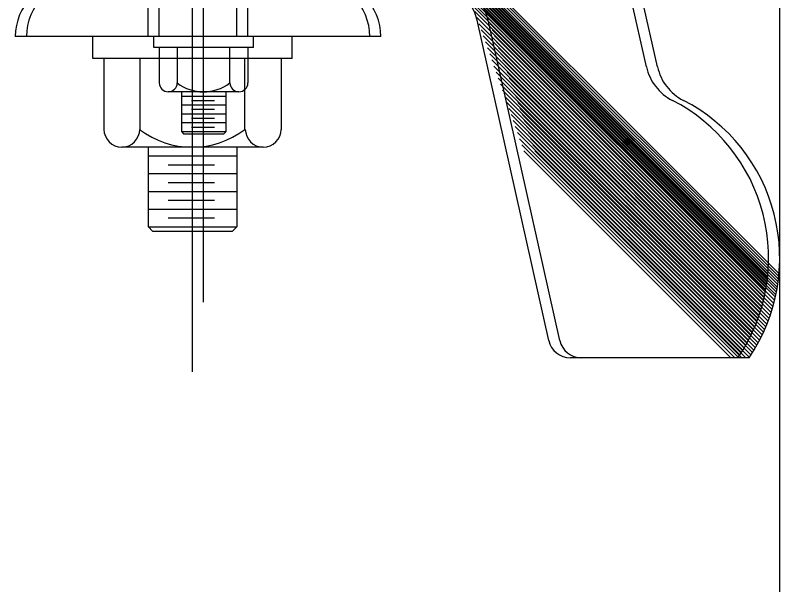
# Model space of a CAD drawing. Extents: x 22388.1 to 22405.7, y 22369.6 to 22390.4.
# Drawn here: x 22395.949 to 22396.1287, y 22375.7683 to 22375.9022 of the extents above; entities that cross this region are included whole.
import ezdxf

# ---------------------------------------------------------------- set-up
doc = ezdxf.new("R2010")
doc.units = 0
for name, color, linetype in [('Level 1', 7, 'Continuous'), ('Level 2', 7, 'Continuous'), ('Level 44', 7, 'Continuous'), ('Level 7', 7, 'Continuous')]:
    doc.layers.add(name, color=color, linetype=linetype)

msp = doc.modelspace()

# ---------------------------------------------------------------- linework, layer by layer
at = {"layer": 'Level 1'}
for p, q in [((22395.990640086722, 22375.81833019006), (22395.990640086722, 22376.024226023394)), ((22395.99324425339, 22375.834741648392), (22395.99324425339, 22376.024226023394)), ((22395.980223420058, 22375.897184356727), (22395.980223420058, 22375.967496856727)), ((22395.982827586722, 22375.897184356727), (22395.982827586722, 22375.967496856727)), ((22396.00105675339, 22375.897184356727), (22396.00105675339, 22375.967496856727)), ((22396.003660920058, 22375.897184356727), (22396.003660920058, 22375.967496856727)), ((22396.125160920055, 22375.836476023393), (22396.01498383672, 22375.946663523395)), ((22396.125285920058, 22375.837069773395), (22396.015692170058, 22375.946663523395)), ((22396.125390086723, 22375.837663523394), (22396.01640050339, 22375.946663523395)), ((22396.12549425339, 22375.838267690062), (22396.017108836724, 22375.946663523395)), ((22396.125598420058, 22375.838882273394), (22396.017817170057, 22375.946663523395)), ((22396.12568175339, 22375.839496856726), (22396.01852550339, 22375.946663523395)), ((22396.125765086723, 22375.840121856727), (22396.019223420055, 22375.946663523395)), ((22396.125827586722, 22375.840757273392), (22396.01993175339, 22375.946663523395)), ((22396.12589008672, 22375.841403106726), (22396.020640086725, 22375.946663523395)), ((22396.125035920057, 22375.835892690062), (22396.05580675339, 22375.905121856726)), ((22396.124858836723, 22375.835163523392), (22396.056973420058, 22375.903038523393)), ((22396.12467133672, 22375.834434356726), (22396.057473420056, 22375.901621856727)), ((22396.124473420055, 22375.83370519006), (22396.05797342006, 22375.900194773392)), ((22396.124265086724, 22375.832996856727), (22396.058473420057, 22375.898778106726)), ((22395.967202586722, 22375.891976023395), (22395.967202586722, 22375.897184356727)), ((22395.98152550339, 22375.89458019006), (22395.98152550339, 22375.897184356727)), ((22396.00496300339, 22375.89458019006), (22396.00496300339, 22375.897184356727)), ((22396.014077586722, 22375.891976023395), (22396.014077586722, 22375.897184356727)), ((22396.124046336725, 22375.832288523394), (22396.058983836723, 22375.897351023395)), ((22396.123817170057, 22375.831601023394), (22396.05948383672, 22375.895934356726)), ((22396.00496300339, 22375.89458019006), (22395.98152550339, 22375.89458019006)), ((22395.982827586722, 22375.89458019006), (22395.982827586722, 22375.886262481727)), ((22395.987035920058, 22375.89458019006), (22395.987035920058, 22375.886262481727)), ((22395.99935883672, 22375.89458019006), (22395.99935883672, 22375.886262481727)), ((22396.003660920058, 22375.89458019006), (22396.003660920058, 22375.886262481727)), ((22396.123577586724, 22375.830913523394), (22396.059983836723, 22375.89451769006)), ((22396.014077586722, 22375.891976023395), (22395.967202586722, 22375.891976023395)), ((22395.96980675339, 22375.891976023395), (22395.96980675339, 22375.875340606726)), ((22395.978223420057, 22375.891976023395), (22395.978223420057, 22375.875340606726)), ((22396.00286925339, 22375.891976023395), (22396.00286925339, 22375.875340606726)), ((22396.011473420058, 22375.891976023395), (22396.011473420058, 22375.875340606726)), ((22396.123327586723, 22375.830246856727), (22396.06049425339, 22375.89308019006)), ((22396.123067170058, 22375.82958019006), (22396.06099425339, 22375.891663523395)), ((22396.12280675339, 22375.828934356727), (22396.06149425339, 22375.89024685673)), ((22396.122515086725, 22375.828288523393), (22396.06199425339, 22375.888809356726)), ((22395.982827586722, 22375.886262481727), (22395.982827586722, 22375.886262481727)), ((22396.12224425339, 22375.827653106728), (22396.06249425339, 22375.88739269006)), ((22396.121942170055, 22375.82701769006), (22396.063004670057, 22375.88595519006)), ((22396.121640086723, 22375.826413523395), (22396.063504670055, 22375.884538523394)), ((22396.001535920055, 22375.884168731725), (22395.984926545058, 22375.884168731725)), ((22395.988035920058, 22375.884168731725), (22395.988035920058, 22375.874835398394)), ((22395.998452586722, 22375.883116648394), (22395.988035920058, 22375.883116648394)), ((22395.998452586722, 22375.884168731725), (22395.998452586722, 22375.874793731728)), ((22396.121327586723, 22375.82579894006), (22396.064015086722, 22375.88311144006)), ((22395.998452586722, 22375.881022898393), (22395.988035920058, 22375.881022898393)), ((22395.99583800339, 22375.88206456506), (22395.99038487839, 22375.88206456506)), ((22396.121004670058, 22375.82520519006), (22396.064515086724, 22375.881694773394)), ((22395.998452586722, 22375.87893956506), (22395.988035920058, 22375.87893956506)), ((22395.99583800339, 22375.879991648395), (22395.99038487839, 22375.879991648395)), ((22396.12068175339, 22375.82461144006), (22396.065015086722, 22375.880278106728)), ((22396.12033800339, 22375.82401769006), (22396.065515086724, 22375.878851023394)), ((22395.99583800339, 22375.877897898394), (22395.99038487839, 22375.877897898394)), ((22396.11999425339, 22375.82345519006), (22396.066015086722, 22375.877434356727)), ((22395.96980675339, 22375.875340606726), (22395.96980675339, 22375.875340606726)), ((22395.998452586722, 22375.876866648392), (22395.988035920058, 22375.876866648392)), ((22395.99583800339, 22375.87581456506), (22395.99038487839, 22375.87581456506)), ((22396.119640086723, 22375.822882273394), (22396.066515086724, 22375.87601769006)), ((22395.988035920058, 22375.874835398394), (22395.988561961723, 22375.874262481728)), ((22395.998452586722, 22375.874772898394), (22395.988035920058, 22375.874772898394)), ((22395.99790050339, 22375.874262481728), (22395.988561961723, 22375.874262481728)), ((22395.998452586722, 22375.874793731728), (22395.99790050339, 22375.874262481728)), ((22396.119285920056, 22375.82230935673), (22396.067015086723, 22375.874580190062)), ((22396.118910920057, 22375.82176769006), (22396.067515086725, 22375.873163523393)), ((22396.11809842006, 22375.821663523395), (22396.06802550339, 22375.871726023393)), ((22396.007223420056, 22375.871153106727), (22395.974004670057, 22375.871153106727)), ((22395.980223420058, 22375.871153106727), (22395.980223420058, 22375.85248644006)), ((22396.00105675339, 22375.871153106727), (22396.00105675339, 22375.852403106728)), ((22396.11718175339, 22375.821663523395), (22396.06852550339, 22375.870309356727)), ((22396.00105675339, 22375.86904894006), (22395.980223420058, 22375.86904894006)), ((22395.995827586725, 22375.866944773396), (22395.984921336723, 22375.866944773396)), ((22396.00105675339, 22375.86486144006), (22395.980223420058, 22375.86486144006)), ((22395.995827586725, 22375.86279894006), (22395.984921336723, 22375.86279894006)), ((22396.00105675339, 22375.860694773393), (22395.980223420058, 22375.860694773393)), ((22395.995827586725, 22375.85861144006), (22395.984921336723, 22375.85861144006)), ((22396.00105675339, 22375.85654894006), (22395.980223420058, 22375.85654894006)), ((22395.995827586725, 22375.854444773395), (22395.984921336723, 22375.854444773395)), ((22395.980223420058, 22375.85248644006), (22395.98127550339, 22375.85134060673)), ((22396.00105675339, 22375.852361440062), (22395.980223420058, 22375.852361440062)), ((22396.00105675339, 22375.852403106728), (22395.999952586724, 22375.85134060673)), ((22395.999952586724, 22375.85134060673), (22395.98127550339, 22375.85134060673))]:
    msp.add_line(p, q, dxfattribs=at)
for centre, radius, start, end in [((22395.984935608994, 22375.88628923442), 0.002106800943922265, 180.49749722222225, 359.5024666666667), ((22395.99319842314, 22375.894315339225), 0.010148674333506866, 232.43431666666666, 307.56565277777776), ((22396.001552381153, 22375.886291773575), 0.00210942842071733, 180.56585, 359.4341166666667), ((22395.974022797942, 22375.875394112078), 0.00421360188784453, 180.49749722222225, 359.5024666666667), ((22395.990548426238, 22375.891446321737), 0.020297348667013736, 232.43431666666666, 307.56565277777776), ((22396.00725634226, 22375.875399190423), 0.00421885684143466, 180.56585, 359.4341166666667)]:
    msp.add_arc(centre, radius, start, end, dxfattribs=at)
at = {"layer": 'Level 2'}
for p, q in [((22396.09733800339, 22375.890028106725), (22396.08830675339, 22375.930371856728)), ((22396.099936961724, 22375.89003331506), (22396.090905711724, 22375.930382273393)), ((22396.07436925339, 22375.825726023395), (22396.057515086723, 22375.901038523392)), ((22396.076968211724, 22375.82573644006), (22396.060108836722, 22375.90104894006)), ((22396.03230675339, 22375.897184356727), (22395.948973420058, 22375.897184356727)), ((22396.034910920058, 22375.897184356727), (22395.951577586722, 22375.897184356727)), ((22396.118848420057, 22375.821663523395), (22396.079452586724, 22375.821663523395)), ((22396.121442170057, 22375.821663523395), (22396.082051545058, 22375.821663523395))]:
    msp.add_line(p, q, dxfattribs=at)
for centre, radius, start, end in [((22395.96199815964, 22375.897175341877), 0.013020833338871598, 90.00000000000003, 179.99999722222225), ((22395.964602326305, 22375.89717534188), 0.013020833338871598, 90.00000000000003, 179.99999722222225), ((22396.019289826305, 22375.897175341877), 0.013020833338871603, 0, 89.99999722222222), ((22396.021893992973, 22375.89717534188), 0.013020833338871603, 0, 89.99999722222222), ((22396.046072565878, 22375.898484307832), 0.01171875, 12.619419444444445, 90.00000000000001), ((22396.0486715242, 22375.89848776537), 0.01171875, 12.619419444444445, 90.00000000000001), ((22396.108773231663, 22375.89259330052), 0.011718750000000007, 192.61647222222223, 242.8294722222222), ((22396.111372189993, 22375.892596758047), 0.011718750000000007, 192.61647222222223, 242.8294722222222), ((22396.084395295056, 22375.845098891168), 0.04166666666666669, 325.77113333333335, 62.82947222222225), ((22396.08699425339, 22375.845102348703), 0.041666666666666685, 325.77113333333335, 62.82947222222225), ((22396.079452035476, 22375.8268697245), 0.005208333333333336, 192.61793333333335, 270), ((22396.082050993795, 22375.826873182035), 0.005208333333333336, 192.61793333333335, 270)]:
    msp.add_arc(centre, radius, start, end, dxfattribs=at)
at = {"layer": 'Level 44'}
for p, q in [((22396.12775987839, 22375.83648644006), (22396.017582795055, 22375.946663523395)), ((22396.127879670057, 22375.837074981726), (22396.01829112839, 22375.946663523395)), ((22396.12799425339, 22375.83766873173), (22396.018999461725, 22375.946663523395)), ((22396.128098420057, 22375.838272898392), (22396.019707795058, 22375.946663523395)), ((22396.128192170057, 22375.83888748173), (22396.02041612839, 22375.946663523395)), ((22396.12828592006, 22375.83950206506), (22396.021124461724, 22375.946663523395)), ((22396.128364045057, 22375.840121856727), (22396.02182237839, 22375.946663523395)), ((22396.12843175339, 22375.840762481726), (22396.02253071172, 22375.946663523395)), ((22396.12849425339, 22375.84140831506), (22396.02323904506, 22375.946663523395)), ((22396.12763487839, 22375.835903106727), (22396.058410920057, 22375.90512706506)), ((22396.127457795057, 22375.835163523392), (22396.05957237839, 22375.90304894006)), ((22396.127270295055, 22375.834434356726), (22396.06007237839, 22375.901632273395)), ((22396.12707237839, 22375.83370519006), (22396.060577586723, 22375.900199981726)), ((22396.126864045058, 22375.832996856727), (22396.061077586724, 22375.89878331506)), ((22396.126645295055, 22375.832288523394), (22396.061582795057, 22375.897351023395)), ((22396.12641612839, 22375.831601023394), (22396.062082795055, 22375.895934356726)), ((22396.126176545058, 22375.83092394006), (22396.062582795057, 22375.89451769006)), ((22396.125926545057, 22375.830246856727), (22396.063093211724, 22375.89308019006)), ((22396.12566612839, 22375.82959060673), (22396.06358800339, 22375.89166873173)), ((22396.12540050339, 22375.82893956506), (22396.06408800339, 22375.89025206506)), ((22396.12511925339, 22375.828293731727), (22396.064598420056, 22375.88881456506)), ((22396.12483800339, 22375.827658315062), (22396.06509842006, 22375.887397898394)), ((22396.12454112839, 22375.827028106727), (22396.06560362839, 22375.88596560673)), ((22396.124239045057, 22375.826413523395), (22396.06610362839, 22375.88454894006)), ((22396.123921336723, 22375.825804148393), (22396.06660883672, 22375.883116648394)), ((22396.12360362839, 22375.82520519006), (22396.067108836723, 22375.881699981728)), ((22396.12327550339, 22375.824616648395), (22396.06760883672, 22375.880283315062)), ((22396.122936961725, 22375.824028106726), (22396.068114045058, 22375.878851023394)), ((22396.122593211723, 22375.82345519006), (22396.068614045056, 22375.877434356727)), ((22396.12224425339, 22375.82288748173), (22396.069114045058, 22375.87601769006)), ((22396.12188487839, 22375.822319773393), (22396.06961925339, 22375.874585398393)), ((22396.121515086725, 22375.821772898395), (22396.07011925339, 22375.873168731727)), ((22396.12069737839, 22375.821663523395), (22396.070624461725, 22375.87173644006)), ((22396.119780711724, 22375.821663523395), (22396.071124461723, 22375.870319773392))]:
    msp.add_line(p, q, dxfattribs=at)
at = {"layer": 'Level 7'}
msp.add_line((22396.128660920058, 22374.632601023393), (22396.128660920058, 22376.27489595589), dxfattribs=at)

doc.saveas('drawing.dxf')
